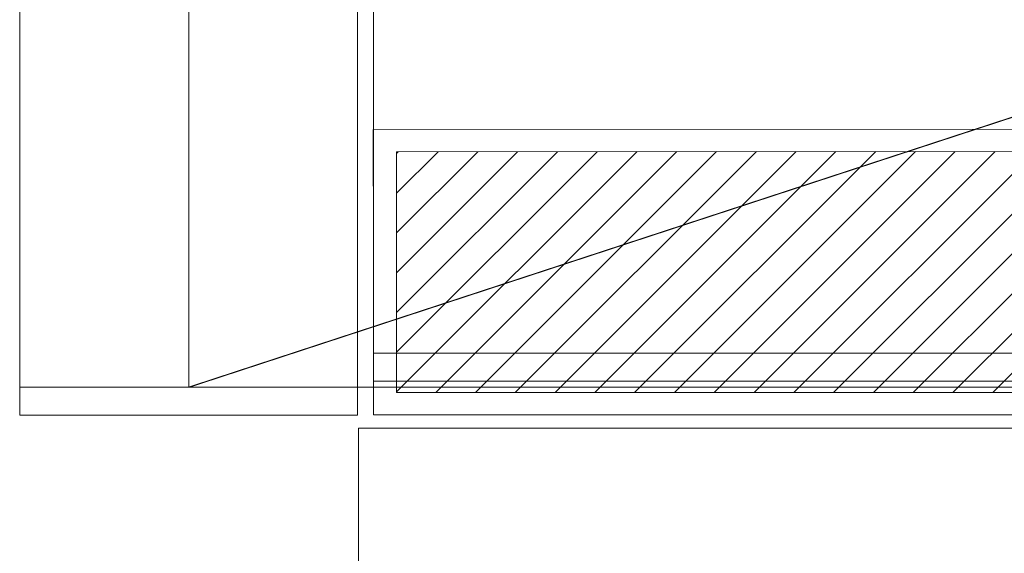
# Model space of a CAD drawing. Extents: x 3940905 to 4145695, y 925352 to 1109797.
# Tile 738 of 1056: x 4036097 to 4036972, y 1099272 to 1099747. Entities that reach past the tile are written whole.
import ezdxf

# ---------------------------------------------------------------- set-up
doc = ezdxf.new("R2010")
doc.units = 0
doc.header["$LTSCALE"] = 750
doc.header["$MEASUREMENT"] = 0
doc.linetypes.add('DASHED', pattern=[0.75, 0.5, -0.25])
doc.layers.add('CKD Equipments', color=252, linetype='CONTINUOUS', lineweight=0)
doc.layers.add('CKD-Hood', color=1, linetype='CONTINUOUS')

msp = doc.modelspace()

# ---------------------------------------------------------------- hatches: boundary and pattern name
at = {"layer": 'CKD Equipments'}
h = msp.add_hatch(dxfattribs=at)
h.set_pattern_fill('ANSI31', color=256, scale=200)
h.set_pattern_definition([(45, (4036411.71, 1099395.565), (-17.67767, 17.67767), [])])
h.paths.add_polyline_path([(4037426.8, 1099629.8), (4037426.83, 1099415.59), (4036432.06, 1099415.41), (4036432.06, 1099629.62)])
h.paths.add_polyline_path([(4039265.07, 1099415.92), (4037731.77, 1099415.64), (4037731.73, 1099629.85), (4039265.07, 1099630.13)])

# ---------------------------------------------------------------- linework, layer by layer
at = {"layer": 'CKD Equipments', "color": 252, "true_color": 0x989898}
for p, q in [((4036411.71, 1100265.63, -7.61), (4036411.71, 1099425.59, -7.61)), ((4036097.13, 1100263.78, -7.61), (4036097.13, 1099395.2, -7.61)), ((4036397.33, 1100263.78, -7.61), (4036397.33, 1099395.2, -7.61)), ((4036411.71, 1099425.59, -7.61), (4036411.71, 1099450.52, -7.61)), ((4036411.71, 1099450.52, -7.61), (4037426.79, 1099450.52, -7.61)), ((4036411.71, 1099425.59, -7.61), (4037426.79, 1099425.59, -7.61)), ((4036097.13, 1099420.14, -7.61), (4036397.33, 1099420.14, -7.61)), ((4036097.13, 1099395.2, -7.61), (4036397.33, 1099395.2, -7.61)), ((4039281.57, 1099383.86, -7.61), (4036398.33, 1099383.86, -7.61)), ((4036398.33, 1098983.43, -7.61), (4036398.33, 1099383.86, -7.61))]:
    msp.add_line(p, q, dxfattribs=at)
at = {"layer": 'CKD Equipments'}
for p, q in [((4036411.71, 1099649.46, -7.61), (4039281.57, 1099649.97, -7.61)), ((4036411.71, 1099395.57, -7.61), (4036411.71, 1099649.46, -7.61)), ((4036432.06, 1099629.62, -7.61), (4039265.07, 1099630.13, -7.61)), ((4036432.06, 1099415.41, -7.61), (4036432.06, 1099629.62, -7.61)), ((4039265.07, 1099415.92, -7.61), (4036432.06, 1099415.41, -7.61)), ((4039281.57, 1099396.07, -7.61), (4036411.71, 1099395.57, -7.61))]:
    msp.add_line(p, q, dxfattribs=at)
at = {"layer": 'CKD Equipments', "color": 2, "lineweight": 30}
msp.add_line((4036411.71, 1099599.09, -7.61), (4036411.71, 1099649.46, -7.61), dxfattribs=at)
at = {"layer": 'CKD-Hood', "linetype": 'DASHED', "const_width": 1, "elevation": -7.61}
msp.add_lwpolyline([(4036247.48, 1100470.14), (4039447.48, 1100470.14), (4039447.48, 1099420.14), (4036247.48, 1099420.14), (4036247.48, 1100470.14), (4039447.48, 1099420.14), (4036247.48, 1099420.14), (4039447.48, 1100470.14)], dxfattribs=at)

doc.saveas('drawing.dxf')
